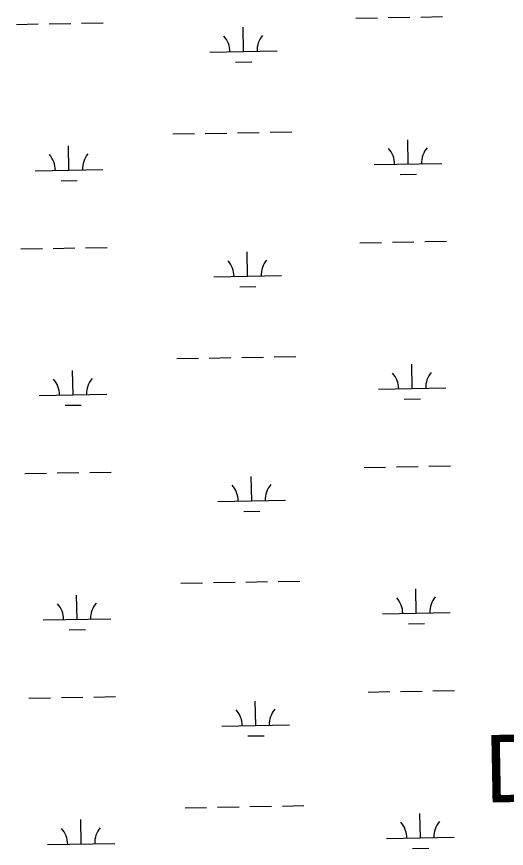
# Model space of a CAD drawing. Extents: x 3925854 to 3964121, y 224593 to 250589.
# Drawn here: x 3946641 to 3947366, y 246657 to 247889 of the extents above; entities that cross this region are included whole.
import ezdxf

# ---------------------------------------------------------------- set-up
doc = ezdxf.new("R2010")
doc.units = 0
doc.layers.add('V-LEVE-IDEN', color=7, linetype='Continuous')
doc.layers.add('V-WETL-SWMP', color=7, linetype='Continuous')

msp = doc.modelspace()

# ---------------------------------------------------------------- linework, layer by layer
at = {"layer": 'V-WETL-SWMP'}
for p, q in [((3947143.165, 247886.733), (3947175.159, 247887.315)), ((3947191.157, 247887.606), (3947223.151, 247888.188)), ((3947239.149, 247888.479), (3947271.144, 247889.06)), ((3946641.34, 247877.609), (3946673.334, 247878.19)), ((3946689.332, 247878.481), (3946721.326, 247879.063)), ((3946737.324, 247879.354), (3946769.318, 247879.936)), ((3946976.972, 247837.274), (3946976.318, 247873.268)), ((3946926.981, 247836.365), (3947026.964, 247838.183)), ((3946965.255, 247821.627), (3946989.251, 247822.064)), ((3946872.329, 247715.28), (3946904.324, 247715.862)), ((3946920.321, 247716.153), (3946952.316, 247716.735)), ((3946968.313, 247717.026), (3947000.308, 247717.607)), ((3947016.305, 247717.898), (3947048.3, 247718.48)), ((3946718.685, 247661.736), (3946718.03, 247697.73)), ((3947220.51, 247670.861), (3947219.856, 247706.855)), ((3947170.518, 247669.952), (3947270.502, 247671.77)), ((3946668.693, 247660.827), (3946768.677, 247662.645)), ((3947208.793, 247655.214), (3947232.789, 247655.651)), ((3946706.968, 247646.09), (3946730.964, 247646.526)), ((3947149.213, 247554.113), (3947181.207, 247554.695)), ((3947197.205, 247554.986), (3947229.2, 247555.568)), ((3947245.197, 247555.859), (3947277.192, 247556.44)), ((3946647.388, 247544.989), (3946679.382, 247545.57)), ((3946695.38, 247545.861), (3946727.374, 247546.443)), ((3946743.372, 247546.734), (3946775.367, 247547.316)), ((3946983.02, 247504.654), (3946982.366, 247540.648)), ((3946933.029, 247503.745), (3947033.012, 247505.563)), ((3946971.303, 247489.007), (3946995.299, 247489.444)), ((3946878.377, 247382.66), (3946910.372, 247383.242)), ((3946926.369, 247383.533), (3946958.364, 247384.115)), ((3946974.361, 247384.406), (3947006.356, 247384.987)), ((3947022.353, 247385.278), (3947054.348, 247385.86)), ((3946724.733, 247329.116), (3946724.079, 247365.11)), ((3947226.558, 247338.241), (3947225.904, 247374.235)), ((3947176.566, 247337.332), (3947276.55, 247339.15)), ((3946674.741, 247328.207), (3946774.725, 247330.025)), ((3947214.841, 247322.594), (3947238.837, 247323.031)), ((3946713.016, 247313.47), (3946737.012, 247313.906)), ((3947155.261, 247221.493), (3947187.255, 247222.075)), ((3947203.253, 247222.366), (3947235.248, 247222.948)), ((3947251.245, 247223.239), (3947283.24, 247223.82)), ((3946653.436, 247212.369), (3946685.43, 247212.95)), ((3946701.428, 247213.241), (3946733.423, 247213.823)), ((3946749.42, 247214.114), (3946781.415, 247214.696)), ((3946989.068, 247172.034), (3946988.414, 247208.028)), ((3946939.077, 247171.125), (3947039.06, 247172.943)), ((3946977.351, 247156.387), (3947001.347, 247156.824)), ((3946884.425, 247050.04), (3946916.42, 247050.622)), ((3946932.417, 247050.913), (3946964.412, 247051.495)), ((3946980.409, 247051.785), (3947012.404, 247052.367)), ((3947028.401, 247052.658), (3947060.396, 247053.24)), ((3946730.781, 246996.496), (3946730.127, 247032.49)), ((3947232.606, 247005.621), (3947231.952, 247041.615)), ((3947182.614, 247004.712), (3947282.598, 247006.53)), ((3946680.789, 246995.587), (3946780.773, 246997.405)), ((3947220.889, 246989.974), (3947244.885, 246990.411)), ((3946719.064, 246980.849), (3946743.06, 246981.286)), ((3947161.309, 246888.873), (3947193.304, 246889.455)), ((3947209.301, 246889.746), (3947241.296, 246890.328)), ((3947257.293, 246890.619), (3947289.288, 246891.2)), ((3946659.484, 246879.749), (3946691.479, 246880.33)), ((3946707.476, 246880.621), (3946739.471, 246881.203)), ((3946755.468, 246881.494), (3946787.463, 246882.076)), ((3946995.117, 246839.414), (3946994.462, 246875.408)), ((3946945.125, 246838.505), (3947045.108, 246840.323)), ((3946983.399, 246823.767), (3947007.395, 246824.203)), ((3946890.473, 246717.42), (3946922.468, 246718.002)), ((3946938.465, 246718.293), (3946970.46, 246718.875)), ((3946986.457, 246719.165), (3947018.452, 246719.747)), ((3947034.449, 246720.038), (3947066.444, 246720.62)), ((3946736.829, 246663.876), (3946736.175, 246699.87)), ((3947238.654, 246673.001), (3947238, 246708.995)), ((3947188.662, 246672.092), (3947288.646, 246673.91)), ((3946686.837, 246662.967), (3946786.821, 246664.785)), ((3947226.937, 246657.354), (3947250.933, 246657.791))]:
    msp.add_line(p, q, dxfattribs=at)
for centre, start, end in [((3946921.73, 247836.744), 0.269879, 41.813537), ((3947032.198, 247838.753), 140.269876, 181.813534), ((3946663.443, 247661.207), 0.269879, 41.813537), ((3946773.91, 247663.215), 140.269876, 181.813534), ((3947165.268, 247670.331), 0.269879, 41.813537), ((3947275.735, 247672.34), 140.269876, 181.813534), ((3946927.778, 247504.124), 0.269879, 41.813537), ((3947038.246, 247506.133), 140.269876, 181.813534), ((3946669.491, 247328.587), 0.269879, 41.813537), ((3946779.958, 247330.595), 140.269876, 181.813534), ((3947171.316, 247337.711), 0.269879, 41.813537), ((3947281.783, 247339.72), 140.269876, 181.813534), ((3946933.826, 247171.504), 0.269879, 41.813537), ((3947044.294, 247173.513), 140.269876, 181.813534), ((3946675.539, 246995.967), 0.269879, 41.813537), ((3946786.006, 246997.975), 140.269876, 181.813534), ((3947177.364, 247005.091), 0.269879, 41.813537), ((3947287.831, 247007.1), 140.269876, 181.813534), ((3946939.874, 246838.884), 0.269879, 41.813537), ((3947050.342, 246840.893), 140.269876, 181.813534), ((3946681.587, 246663.346), 0.269879, 41.813537), ((3946792.054, 246665.355), 140.269876, 181.813534), ((3947183.412, 246672.471), 0.269879, 41.813537), ((3947293.879, 246674.48), 140.269876, 181.813534)]:
    msp.add_arc(centre, 35.246, start, end, dxfattribs=at)

# ---------------------------------------------------------------- texts
at = {"layer": 'V-LEVE-IDEN'}
msp.add_text('DEFLECTING', height=99.9998, rotation=1.067956, dxfattribs=at).set_placement((3947334.486, 246725.072))

doc.saveas('drawing.dxf')
